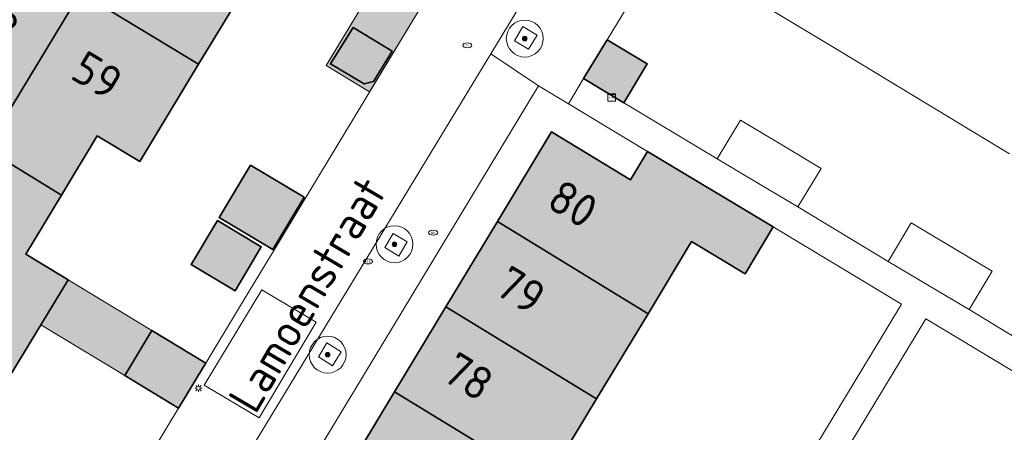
# Model space of a CAD drawing. Header units: metres. Extents: x 125349 to 128236, y 501602 to 503797.
# Tile 528 of 656: x 127442 to 127495, y 502468 to 502491. Entities that reach past the tile are written whole.
import ezdxf
from ezdxf.enums import TextEntityAlignment as Align

# ---------------------------------------------------------------- set-up
doc = ezdxf.new("R2010")
doc.units = ezdxf.units.M
doc.layers.get('0').update_dxf_attribs({"linetype": 'CONTINUOUS'})
for name, color, linetype, lineweight in [('B-WE-GR-BOOM-S-500', 90, 'CONTINUOUS', 18), ('B-WE-IE-MEUBILAIR-S', 7, 'CONTINUOUS', 18), ('B-WE-IE-MEUBILAIR_WEGMEUBILAIR-GV', 7, 'CONTINUOUS', 18), ('B-WE-IE-TERREINAFSCHEIDING_KUNSTMATIG_MUUR-G', 90, 'IE-TERREINAFSCHEIDING_KUNSTMATIG-SO', 18), ('B-WE-OG-BEBOUWING-GV', 7, 'CONTINUOUS', 35), ('B-WE-OG-BEBOUWING-T18', 10, 'CONTINUOUS', 18), ('B-WE-OG-BEBOUWING_OVERBOUWING-GV', 7, 'CONTINUOUS', 18), ('B-WE-OG-TERREIN_ERF-GV', 7, 'CONTINUOUS', 18), ('B-WE-OG-TOPOGRAFIE-T18', 10, 'CONTINUOUS', 18), ('B-WE-VH-OPENVERHARDING_BETONSTRAATSTEEN-GV', 90, 'CONTINUOUS', 18)]:
    doc.layers.add(name, color=color, linetype=linetype, lineweight=lineweight)
doc.layers.add('B-WE-OG-BEBOUWING-V', color=7, linetype='CONTINUOUS', lineweight=18, true_color=0xcc646e)
doc.layers.add('B-WE-OG-BEBOUWING_OVERBOUWING-V', color=7, linetype='CONTINUOUS', lineweight=18, true_color=0xcc646e)
doc.styles.add('NLCS-ISO', font='NLCS-ISO.ttf')
doc.styles.add('NLCS-ISO-M1000-T18', font='NLCS-ISO.ttf', dxfattribs={"height": 1.8})
doc.linetypes.add('IE-TERREINAFSCHEIDING_KUNSTMATIG-SO', pattern='A,4,[82,NLCS.SHX,S=0.75,R=90,X=0,Y=0],4,-2', length=10)

# ---------------------------------------------------------------- blocks, each defined once
blk = doc.blocks.new('SIE-MEUBILAIR_KAST_CAI-SO')
for points in [[(-1, 1), (1, 1), (1, 0.84), (-1, 0.84)], [(-1, 0.76), (1, 0.76), (1, -1), (-1, -1)]]:
    blk.add_lwpolyline(points, close=True)
at = {"style": 'NLCS-ISO'}
blk.add_text('cai', height=0.75, dxfattribs=at).set_placement((0, 0), align=Align.MIDDLE_CENTER)
blk = doc.blocks.new('SIE-MEUBILAIR_PAAL_LICHTMAST-SO')
for points in [[(-0.62, 0), (-1, 0)], [(-0.71, 0.71), (-0.44, 0.44)], [(0, 1), (0, 0.62)], [(0.44, 0.44), (0.71, 0.71)], [(1, 0), (0.62, 0)], [(-0.71, -0.71), (-0.44, -0.44)], [(0, -0.62), (0, -1)], [(0.44, -0.44), (0.71, -0.71)]]:
    blk.add_lwpolyline(points)
blk.add_circle((0, 0), 0.5)
blk = doc.blocks.new('SIE-MEUBILAIR_PUT_RIOOLPUT-SO')
blk.add_ellipse((0, 0), major_axis=(1.25, 0), ratio=0.54)
at = {"style": 'NLCS-ISO'}
blk.add_text('ri', height=0.75, dxfattribs=at).set_placement((-0.04, 0.07), align=Align.MIDDLE_CENTER)
blk = doc.blocks.new('SIE-MEUBILAIR_PUT_KOLK-SO')
blk.add_ellipse((0, 0), major_axis=(1.25, 0), ratio=0.54)
at = {"style": 'NLCS-ISO'}
blk.add_text('klk', height=0.75, dxfattribs=at).set_placement((0.03, 0), align=Align.MIDDLE_CENTER)
blk = doc.blocks.new('SIE-MEUBILAIR_PUT_BRANDKRAAN-SO')
blk.add_ellipse((0, 0), major_axis=(1.25, 0), ratio=0.54)
at = {"style": 'NLCS-ISO'}
blk.add_text('bk', height=0.75, dxfattribs=at).set_placement((0.03, 0), align=Align.MIDDLE_CENTER)
blk = doc.blocks.new('SGR-BOOM_01-SO')
at = {"linetype": 'ByBlock', "lineweight": 18}
h = blk.add_hatch(color=0, dxfattribs=at)
h.dxf.hatch_style = 1
edge = h.paths.add_edge_path()
edge.add_arc((0, 0), 0.25, 0, 360)
at = {"color": 0, "linetype": 'ByBlock', "lineweight": 18}
for radius in [2, 0.25]:
    blk.add_circle((0, 0), radius, dxfattribs=at)

msp = doc.modelspace()

# ---------------------------------------------------------------- hatches: boundary and pattern name
at = {"layer": 'B-WE-OG-BEBOUWING-V'}
for points in [[(127449.916, 502500.788), (127444.806, 502492.313), (127451.205, 502488.437), (127454.389, 502493.697), (127451.74, 502495.301), (127453.684, 502498.512), (127451.858, 502499.615)], [(127439.675, 502483.84), (127444.806, 502492.313), (127438.407, 502496.189), (127435.163, 502490.825), (127437.81, 502489.24), (127435.944, 502486.125), (127437.665, 502485.071)], [(127439.675, 502483.84), (127443.767, 502481.333), (127445.713, 502484.548), (127448.009, 502483.158), (127451.205, 502488.437), (127444.806, 502492.313)], [(127459.573, 502490.416), (127458.345, 502488.443), (127460.179, 502487.366), (127460.687, 502487.498), (127461.693, 502489.129)], [(127473.343, 502489.748), (127472.073, 502487.647), (127474.255, 502486.337), (127475.521, 502488.443)], [(127475.565, 502474.909), (127477.928, 502478.82), (127480.822, 502477.072), (127482.35, 502479.61), (127475.541, 502483.703), (127474.611, 502482.17), (127470.34, 502484.76), (127467.404, 502479.905)], [(127434.538, 502475.357), (127440.937, 502471.472), (127444.13, 502476.75), (127441.835, 502478.14), (127443.767, 502481.333), (127439.675, 502483.84)], [(127454.017, 502482.956), (127452.322, 502480.12), (127455.229, 502478.382), (127456.918, 502481.222)], [(127452.221, 502479.952), (127450.8, 502477.575), (127453.177, 502476.154), (127454.599, 502478.531)], [(127475.565, 502474.909), (127467.404, 502479.905), (127464.612, 502475.286), (127472.774, 502470.29)], [(127464.612, 502475.286), (127461.828, 502470.683), (127469.992, 502465.684), (127472.774, 502470.29)], [(127450.121, 502469.79), (127451.477, 502472.036), (127451.594, 502472.23), (127448.665, 502474.004), (127447.202, 502471.556)], [(127458.999, 502466.004), (127467.18, 502461.03), (127469.518, 502459.617), (127472.33, 502464.271), (127469.992, 502465.684), (127461.828, 502470.683)]]:
    msp.add_hatch(color=256, dxfattribs=at).paths.add_polyline_path(points)
at = {"layer": 'B-WE-OG-BEBOUWING_OVERBOUWING-V'}
for points in [[(127460.474, 502486.941), (127463.748, 502492.366), (127461.397, 502493.785), (127458.123, 502488.36)], [(127448.665, 502474.004), (127444.13, 502476.75), (127442.653, 502474.308), (127447.202, 502471.556)]]:
    msp.add_hatch(color=256, dxfattribs=at).paths.add_polyline_path(points)

# ---------------------------------------------------------------- linework, layer by layer
at = {"layer": 'B-WE-IE-MEUBILAIR_WEGMEUBILAIR-GV', "flags": 128}
for points in [[(127469.55, 502490.01), (127468.78, 502490.48), (127468.32, 502489.7), (127469.09, 502489.25)], [(127462.06, 502478.02), (127462.51, 502478.8), (127461.75, 502479.26), (127461.29, 502478.5)], [(127457.71, 502472.58), (127458.46, 502472.09), (127458.93, 502472.85), (127458.16, 502473.33)]]:
    msp.add_lwpolyline(points, close=True, dxfattribs=at)
at = {"layer": 'B-WE-IE-TERREINAFSCHEIDING_KUNSTMATIG_MUUR-G', "flags": 128}
msp.add_lwpolyline([(127473.343, 502489.748), (127476.449, 502494.889)], dxfattribs=at)
at = {"layer": 'B-WE-OG-BEBOUWING-GV', "flags": 128}
for points in [[(127449.916, 502500.788), (127444.806, 502492.313), (127451.205, 502488.437), (127454.389, 502493.697), (127451.74, 502495.301), (127453.684, 502498.512), (127451.858, 502499.615)], [(127439.675, 502483.84), (127444.806, 502492.313), (127438.407, 502496.189), (127435.163, 502490.825), (127437.81, 502489.24), (127435.944, 502486.125), (127437.665, 502485.071)], [(127439.675, 502483.84), (127443.767, 502481.333), (127445.713, 502484.548), (127448.009, 502483.158), (127451.205, 502488.437), (127444.806, 502492.313)], [(127459.573, 502490.416), (127458.345, 502488.443), (127460.179, 502487.366), (127460.687, 502487.498), (127461.693, 502489.129)], [(127473.343, 502489.748), (127472.073, 502487.647), (127474.255, 502486.337), (127475.521, 502488.443)], [(127475.565, 502474.909), (127477.928, 502478.82), (127480.822, 502477.072), (127482.35, 502479.61), (127475.541, 502483.703), (127474.611, 502482.17), (127470.34, 502484.76), (127467.404, 502479.905)], [(127434.538, 502475.357), (127440.937, 502471.472), (127444.13, 502476.75), (127441.835, 502478.14), (127443.767, 502481.333), (127439.675, 502483.84)], [(127454.017, 502482.956), (127452.322, 502480.12), (127455.229, 502478.382), (127456.918, 502481.222)], [(127452.221, 502479.952), (127450.8, 502477.575), (127453.177, 502476.154), (127454.599, 502478.531)], [(127475.565, 502474.909), (127467.404, 502479.905), (127464.612, 502475.286), (127472.774, 502470.29)], [(127464.612, 502475.286), (127461.828, 502470.683), (127469.992, 502465.684), (127472.774, 502470.29)], [(127450.121, 502469.79), (127451.477, 502472.036), (127451.594, 502472.23), (127448.665, 502474.004), (127447.202, 502471.556)], [(127458.999, 502466.004), (127467.18, 502461.03), (127469.518, 502459.617), (127472.33, 502464.271), (127469.992, 502465.684), (127461.828, 502470.683)]]:
    msp.add_lwpolyline(points, close=True, dxfattribs=at)
at = {"layer": 'B-WE-OG-BEBOUWING_OVERBOUWING-GV', "flags": 128}
for points in [[(127460.474, 502486.941), (127463.748, 502492.366), (127461.397, 502493.785), (127458.123, 502488.36)], [(127448.665, 502474.004), (127444.13, 502476.75), (127442.653, 502474.308), (127447.202, 502471.556)]]:
    msp.add_lwpolyline(points, close=True, dxfattribs=at)
at = {"layer": 'B-WE-OG-TERREIN_ERF-GV', "flags": 128}
for points in [[(127446.52, 502463.824), (127450.121, 502469.79), (127447.202, 502471.556), (127448.665, 502474.004), (127451.594, 502472.23), (127453.369, 502475.17), (127453.643, 502475.625), (127455.417, 502478.563), (127456.758, 502480.785), (127468.356, 502500)], [(127495.15, 502483.58), (127490.53, 502486.374), (127485.911, 502489.167), (127481.291, 502491.961), (127476.449, 502494.889), (127473.343, 502489.748), (127475.521, 502488.443), (127474.255, 502486.337), (127479.313, 502483.309), (127480.568, 502485.398), (127482.814, 502484.054), (127484.941, 502482.782), (127483.685, 502480.693), (127488.578, 502477.741), (127489.834, 502479.83), (127492.067, 502478.5), (127494.22, 502477.218), (127492.963, 502475.128), (127499.705, 502471.043)], [(127454.389, 502493.697), (127451.205, 502488.437), (127448.009, 502483.158), (127445.713, 502484.548), (127443.767, 502481.333), (127441.835, 502478.14), (127444.13, 502476.75), (127440.937, 502471.472)], [(127499.705, 502471.043), (127492.963, 502475.128), (127490.802, 502476.416), (127488.578, 502477.741), (127483.685, 502480.693), (127481.552, 502481.969), (127479.313, 502483.309), (127474.255, 502486.337), (127472.073, 502487.647), (127471.247, 502486.285), (127475.541, 502483.703), (127482.35, 502479.61), (127487.215, 502476.686), (127489.301, 502475.425), (127487.977, 502473.236), (127483.887, 502466.472)], [(127482.38, 502461.006), (127490.616, 502474.627), (127499.493, 502469.293)]]:
    msp.add_lwpolyline(points, dxfattribs=at)
for points in [[(127459.573, 502490.416), (127461.693, 502489.129), (127460.687, 502487.498), (127460.179, 502487.366), (127458.345, 502488.443)], [(127445.018, 502442.881), (127447.811, 502447.501), (127450.593, 502452.102), (127453.377, 502456.706), (127456.212, 502461.394), (127458.999, 502466.004), (127461.828, 502470.683), (127464.612, 502475.286), (127467.404, 502479.905), (127470.34, 502484.76), (127474.611, 502482.17), (127475.541, 502483.703), (127471.247, 502486.285), (127469.629, 502487.257), (127451.76, 502457.693), (127440.413, 502438.918), (127442.03, 502437.94)], [(127454.017, 502482.956), (127456.918, 502481.222), (127455.229, 502478.382), (127452.322, 502480.12)], [(127452.221, 502479.952), (127454.599, 502478.531), (127453.177, 502476.154), (127450.8, 502477.575)]]:
    msp.add_lwpolyline(points, close=True, dxfattribs=at)
at = {"layer": 'B-WE-VH-OPENVERHARDING_BETONSTRAATSTEEN-GV', "flags": 128}
for points in [[(127472.034, 502506.069), (127470.751, 502503.968), (127468.356, 502500), (127456.758, 502480.785), (127455.417, 502478.563), (127453.643, 502475.625), (127453.369, 502475.17), (127451.594, 502472.23), (127451.477, 502472.036), (127450.121, 502469.79), (127446.52, 502463.824), (127446.499, 502463.79), (127446.467, 502463.737), (127444.595, 502460.828), (127448.782, 502458.889), (127467.035, 502488.999), (127473.704, 502500), (127476.697, 502504.986), (127477.963, 502507.245), (127472.1, 502510.823), (127472.807, 502507.348), (127472.094, 502506.167)], [(127481.4, 502503.08), (127482.313, 502504.591), (127478.626, 502506.841), (127477.963, 502507.245), (127476.697, 502504.986), (127473.704, 502500), (127467.035, 502488.999), (127469.629, 502487.257), (127471.247, 502486.285), (127472.073, 502487.647), (127473.343, 502489.748), (127476.449, 502494.889), (127479.538, 502500)], [(127451.76, 502457.693), (127469.629, 502487.257), (127467.035, 502488.999), (127448.782, 502458.889)], [(127454.635, 502476.196), (127451.499, 502471.034), (127454.49, 502469.261), (127457.569, 502474.457)], [(127454.635, 502476.196), (127457.569, 502474.457), (127454.49, 502469.261), (127451.499, 502471.034)]]:
    msp.add_lwpolyline(points, close=True, dxfattribs=at)

# ---------------------------------------------------------------- block references
at = {"layer": 'B-WE-GR-BOOM-S-500', "xscale": 0.5, "yscale": 0.5, "zscale": 0.5}
for p in [(127468.883, 502489.818), (127461.822, 502478.671), (127458.198, 502472.689)]:
    msp.add_blockref('SGR-BOOM_01-SO', p, dxfattribs=at)
at = {"layer": 'B-WE-IE-MEUBILAIR-S', "xscale": 0.2, "yscale": 0.2, "zscale": 0.2}
for name, p in [('SIE-MEUBILAIR_PUT_RIOOLPUT-SO', (127465.768, 502489.454)), ('SIE-MEUBILAIR_KAST_CAI-SO', (127473.592, 502486.631)), ('SIE-MEUBILAIR_PUT_BRANDKRAAN-SO', (127463.92, 502479.3)), ('SIE-MEUBILAIR_PUT_KOLK-SO', (127460.384, 502477.744)), ('SIE-MEUBILAIR_PAAL_LICHTMAST-SO', (127451.194, 502470.871))]:
    msp.add_blockref(name, p, dxfattribs=at)

# ---------------------------------------------------------------- texts
at = {"layer": 'B-WE-OG-BEBOUWING-T18', "style": 'NLCS-ISO-M1000-T18'}
for s, rotation, p in [('52', 328.9, (127440.117, 502490.728)), ('59', 328.9, (127445.711, 502487.826)), ('80', 328.8, (127471.492, 502480.867)), ('79', 328.8, (127468.661, 502476.185)), ('78', 328.8, (127465.83, 502471.503))]:
    msp.add_text(s, height=1.8, rotation=rotation, dxfattribs=at).set_placement(p, align=Align.MIDDLE)
at = {"layer": 'B-WE-OG-TOPOGRAFIE-T18', "style": 'NLCS-ISO-M1000-T18'}
msp.add_text('Lamoenstraat', height=1.8, rotation=59.5, dxfattribs=at).set_placement((127457.1, 502475.951), align=Align.MIDDLE)

doc.saveas('drawing.dxf')
